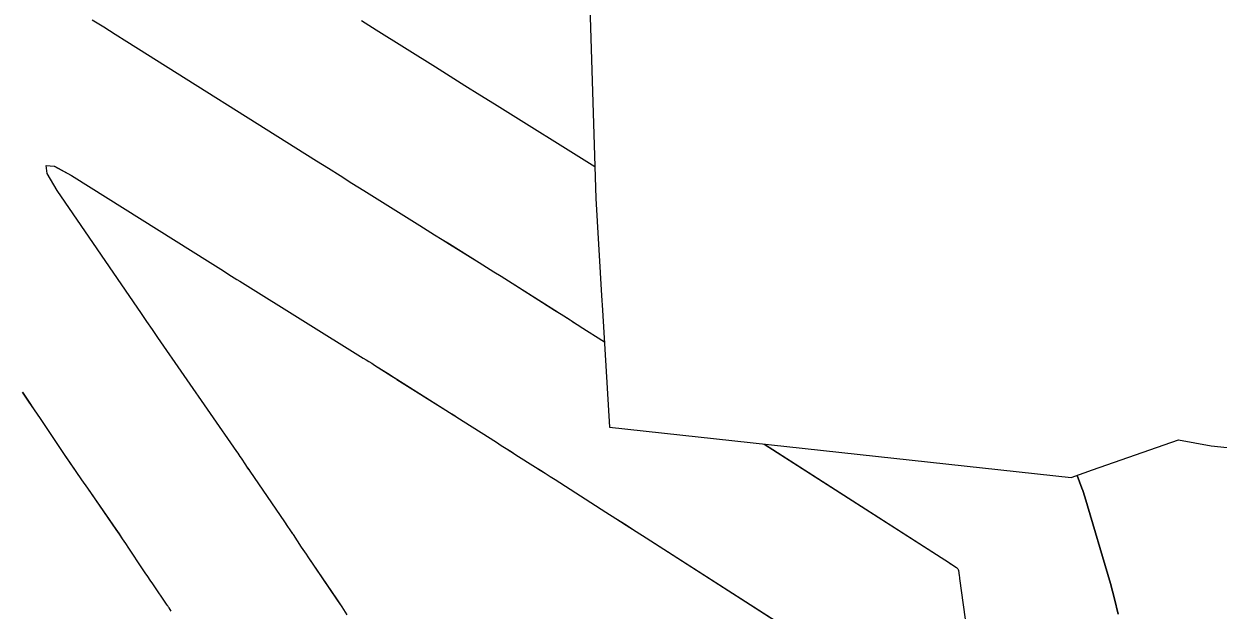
# Model space of a CAD drawing. Extents: x 954385 to 988206, y 1868364 to 1924553.
# Drawn here: x 956024.11 to 956047.38, y 1922794.43 to 1922805.85 of the extents above; entities that cross this region are included whole.
import ezdxf

# ---------------------------------------------------------------- set-up
doc = ezdxf.new("R2010")
doc.units = 0
for name, color, linetype in [('16', 7, 'Continuous'), ('24', 7, 'Continuous'), ('7', 7, 'Continuous'), ('Default', 7, 'Continuous')]:
    doc.layers.add(name, color=color, linetype=linetype)

msp = doc.modelspace()

# ---------------------------------------------------------------- linework, layer by layer
at = {"layer": '16'}
for points in [[(956035.129, 1922806.412), (956035.25, 1922802.455), (956035.366, 1922800.561), (956035.383, 1922800.279), (956035.521, 1922797.995), (956044.515, 1922797.015), (956044.931, 1922797.166), (956046.607, 1922797.751), (956047.242, 1922797.635), (956058.05, 1922796.504), (956062.541, 1922796.079), (956069.968, 1922796.017), (956081.626, 1922796.293), (956087.677, 1922799.327), (956104.131, 1922801.559), (956108.905, 1922801.644), (955952.628, 1922697.337)], [(956025.436, 1922805.937), (956025.661, 1922805.795), (956025.886, 1922805.653), (956026.111, 1922805.512), (956029.81, 1922803.186), (956030.04, 1922803.042), (956030.27, 1922802.898), (956030.5, 1922802.754), (956030.73, 1922802.61), (956031.823, 1922801.926), (956031.967, 1922801.836), (956032.111, 1922801.746), (956032.255, 1922801.656), (956032.399, 1922801.566), (956032.976, 1922801.207), (956033.12, 1922801.117), (956033.264, 1922801.027), (956033.408, 1922800.937), (956033.552, 1922800.846), (956034.45, 1922800.277), (956034.577, 1922800.196), (956034.75, 1922800.087), (956034.808, 1922800.051), (956034.929, 1922799.974), (956034.95, 1922799.961), (956035.42, 1922799.662)], [(956030.685, 1922805.923), (956030.973, 1922805.742), (956032.125, 1922805.018), (956032.413, 1922804.837), (956032.701, 1922804.656), (956032.989, 1922804.475), (956033.277, 1922804.295), (956035.231, 1922803.073)], [(956030.409, 1922794.343), (956030.306, 1922794.497), (956030.203, 1922794.65), (956029.643, 1922795.474), (956029.611, 1922795.521), (956029.58, 1922795.567), (956029.549, 1922795.614), (956029.518, 1922795.661), (956029.358, 1922795.903), (956029.345, 1922795.922), (956029.332, 1922795.942), (956029.32, 1922795.961), (956029.307, 1922795.98), (956029.236, 1922796.083), (956029.221, 1922796.105), (956029.202, 1922796.134), (956029.191, 1922796.15), (956028.516, 1922797.138), (956028.495, 1922797.17), (956028.473, 1922797.202), (956028.452, 1922797.234), (956028.43, 1922797.266), (956028.345, 1922797.395), (956028.324, 1922797.427), (956028.302, 1922797.459), (956028.28, 1922797.491), (956028.258, 1922797.523), (956026.717, 1922799.745), (956026.69, 1922799.784), (956026.664, 1922799.823), (956026.637, 1922799.862), (956026.611, 1922799.901), (956026.505, 1922800.058), (956026.479, 1922800.097), (956026.452, 1922800.136), (956026.426, 1922800.175), (956026.399, 1922800.214), (956024.754, 1922802.61), (956024.559, 1922802.938), (956024.541, 1922803.095), (956024.699, 1922803.084), (956025.034, 1922802.902), (956027.734, 1922801.205), (956027.786, 1922801.172), (956027.839, 1922801.139), (956027.891, 1922801.106), (956027.944, 1922801.073), (956028.154, 1922800.942), (956028.207, 1922800.909), (956028.259, 1922800.876), (956028.312, 1922800.843), (956028.365, 1922800.811), (956030.72, 1922799.344), (956030.774, 1922799.31), (956030.829, 1922799.276), (956030.884, 1922799.242), (956030.938, 1922799.207), (956031.276, 1922798.993), (956031.354, 1922798.943), (956031.377, 1922798.929), (956032.331, 1922798.327), (956032.401, 1922798.283), (956032.489, 1922798.228), (956032.541, 1922798.194), (956033.315, 1922797.703), (956033.41, 1922797.642), (956033.506, 1922797.582), (956033.601, 1922797.522), (956033.696, 1922797.461), (956034.077, 1922797.22), (956034.172, 1922797.16), (956034.267, 1922797.099), (956034.363, 1922797.038), (956034.458, 1922796.978), (956035.449, 1922796.344), (956035.645, 1922796.218), (956035.842, 1922796.092), (956036.039, 1922795.966), (956036.235, 1922795.84), (956039.686, 1922793.625)], [(956026.979, 1922794.411), (956026.936, 1922794.475), (956026.927, 1922794.489), (956026.918, 1922794.503), (956026.908, 1922794.517), (956026.898, 1922794.532), (956026.618, 1922794.942), (956026.568, 1922795.015), (956026.519, 1922795.089), (956026.469, 1922795.162), (956026.42, 1922795.236), (956026.152, 1922795.641), (956026.091, 1922795.733), (956026.029, 1922795.824), (956025.967, 1922795.916), (956025.904, 1922796.007), (956025.349, 1922796.807), (956025.236, 1922796.97), (956025.124, 1922797.135), (956025.012, 1922797.299), (956024.9, 1922797.464), (956024.431, 1922798.164), (956024.315, 1922798.335), (956024.199, 1922798.506), (956024.083, 1922798.677)], [(956038.537, 1922797.667), (956042.145, 1922795.351), (956042.192, 1922795.321), (956042.281, 1922795.263), (956042.295, 1922795.252), (956042.307, 1922795.238), (956042.314, 1922795.222), (956042.319, 1922795.204), (956042.332, 1922795.107), (956042.338, 1922795.069), (956042.341, 1922795.05), (956042.728, 1922792.248)], [(956045.431, 1922794.353), (956045.361, 1922794.653), (956045.28, 1922794.95), (956044.783, 1922796.639), (956044.77, 1922796.682), (956044.756, 1922796.724), (956044.742, 1922796.766), (956044.726, 1922796.808), (956044.632, 1922797.058)]]:
    msp.add_lwpolyline(points, dxfattribs=at)
at = {"layer": '24'}
msp.add_lwpolyline([(956035.129, 1922806.412), (956035.25, 1922802.455), (956035.366, 1922800.561), (956035.383, 1922800.279), (956035.521, 1922797.995), (956044.515, 1922797.015), (956044.931, 1922797.166), (956046.607, 1922797.751), (956047.242, 1922797.635), (956058.05, 1922796.504), (956062.541, 1922796.079), (956069.968, 1922796.017), (956081.626, 1922796.293), (956087.677, 1922799.327), (956104.131, 1922801.559), (956108.905, 1922801.644), (956116.672, 1922800.99)], dxfattribs=at)
at = {"layer": '7'}
for points in [[(956025.435, 1922805.937), (956025.661, 1922805.795), (956025.886, 1922805.653), (956026.111, 1922805.512), (956029.81, 1922803.186), (956030.04, 1922803.042), (956030.27, 1922802.898), (956030.5, 1922802.754), (956030.73, 1922802.61), (956031.823, 1922801.926), (956031.967, 1922801.836), (956032.111, 1922801.746), (956032.255, 1922801.656), (956032.399, 1922801.567), (956032.977, 1922801.207), (956033.121, 1922801.117), (956033.265, 1922801.027), (956033.409, 1922800.937), (956033.552, 1922800.846), (956034.451, 1922800.277), (956034.483, 1922800.257), (956034.515, 1922800.237), (956034.547, 1922800.217), (956034.578, 1922800.197), (956034.73, 1922800.1), (956034.769, 1922800.075), (956034.807, 1922800.051), (956034.92, 1922799.98), (956034.949, 1922799.961), (956035.42, 1922799.662)], [(956030.685, 1922805.923), (956030.973, 1922805.742), (956032.125, 1922805.018), (956032.413, 1922804.837), (956032.701, 1922804.656), (956032.989, 1922804.475), (956033.277, 1922804.295), (956035.231, 1922803.073)], [(956030.409, 1922794.343), (956030.306, 1922794.496), (956030.202, 1922794.649), (956029.643, 1922795.474), (956029.612, 1922795.521), (956029.58, 1922795.567), (956029.549, 1922795.614), (956029.518, 1922795.661), (956029.358, 1922795.903), (956029.346, 1922795.922), (956029.333, 1922795.941), (956029.32, 1922795.961), (956029.307, 1922795.98), (956029.236, 1922796.082), (956029.224, 1922796.099), (956029.202, 1922796.133), (956029.191, 1922796.15), (956028.516, 1922797.138), (956028.494, 1922797.169), (956028.473, 1922797.201), (956028.451, 1922797.234), (956028.43, 1922797.266), (956028.345, 1922797.394), (956028.323, 1922797.426), (956028.302, 1922797.458), (956028.28, 1922797.49), (956028.258, 1922797.522), (956026.717, 1922799.745), (956026.69, 1922799.784), (956026.663, 1922799.823), (956026.637, 1922799.862), (956026.61, 1922799.901), (956026.505, 1922800.058), (956026.478, 1922800.097), (956026.452, 1922800.137), (956026.425, 1922800.176), (956026.399, 1922800.215), (956024.754, 1922802.61), (956024.559, 1922802.937), (956024.541, 1922803.095), (956024.7, 1922803.083), (956025.035, 1922802.902), (956027.734, 1922801.205), (956027.786, 1922801.172), (956027.839, 1922801.139), (956027.891, 1922801.107), (956027.944, 1922801.074), (956028.154, 1922800.942), (956028.207, 1922800.909), (956028.259, 1922800.876), (956028.312, 1922800.844), (956028.364, 1922800.811), (956030.72, 1922799.345), (956030.775, 1922799.311), (956030.83, 1922799.276), (956030.884, 1922799.242), (956030.939, 1922799.207), (956031.244, 1922799.014), (956031.289, 1922798.986), (956031.344, 1922798.951), (956031.377, 1922798.93), (956032.331, 1922798.328), (956032.366, 1922798.305), (956032.401, 1922798.283), (956032.471, 1922798.238), (956032.506, 1922798.216), (956032.541, 1922798.194), (956033.314, 1922797.703), (956033.409, 1922797.642), (956033.504, 1922797.582), (956033.599, 1922797.521), (956033.695, 1922797.461), (956034.076, 1922797.22), (956034.171, 1922797.159), (956034.267, 1922797.099), (956034.362, 1922797.038), (956034.457, 1922796.977), (956035.448, 1922796.343), (956035.645, 1922796.217), (956035.842, 1922796.091), (956036.039, 1922795.965), (956036.235, 1922795.839), (956039.687, 1922793.625)], [(956026.979, 1922794.41), (956026.936, 1922794.475), (956026.927, 1922794.489), (956026.917, 1922794.504), (956026.908, 1922794.518), (956026.898, 1922794.532), (956026.618, 1922794.942), (956026.568, 1922795.015), (956026.519, 1922795.089), (956026.469, 1922795.162), (956026.42, 1922795.236), (956026.152, 1922795.641), (956026.091, 1922795.732), (956026.029, 1922795.824), (956025.967, 1922795.915), (956025.904, 1922796.006), (956025.349, 1922796.807), (956025.236, 1922796.971), (956025.123, 1922797.135), (956025.011, 1922797.3), (956024.9, 1922797.465), (956024.43, 1922798.164), (956024.314, 1922798.335), (956024.198, 1922798.507), (956024.082, 1922798.677)], [(956038.536, 1922797.667), (956042.145, 1922795.351), (956042.161, 1922795.341), (956042.192, 1922795.321), (956042.281, 1922795.263), (956042.296, 1922795.252), (956042.307, 1922795.238), (956042.315, 1922795.222), (956042.319, 1922795.204), (956042.333, 1922795.107), (956042.338, 1922795.069), (956042.341, 1922795.05), (956042.728, 1922792.249)], [(956044.633, 1922797.058), (956044.726, 1922796.808), (956044.741, 1922796.766), (956044.756, 1922796.724), (956044.77, 1922796.682), (956044.783, 1922796.639), (956045.28, 1922794.95), (956045.362, 1922794.653), (956045.431, 1922794.353)]]:
    msp.add_lwpolyline(points, dxfattribs=at)
at = {"layer": 'Default'}
msp.add_arc((955068.332, 1922107.114), 1145.916, 31.460692, 46.414195, dxfattribs=at)

doc.saveas('drawing.dxf')
